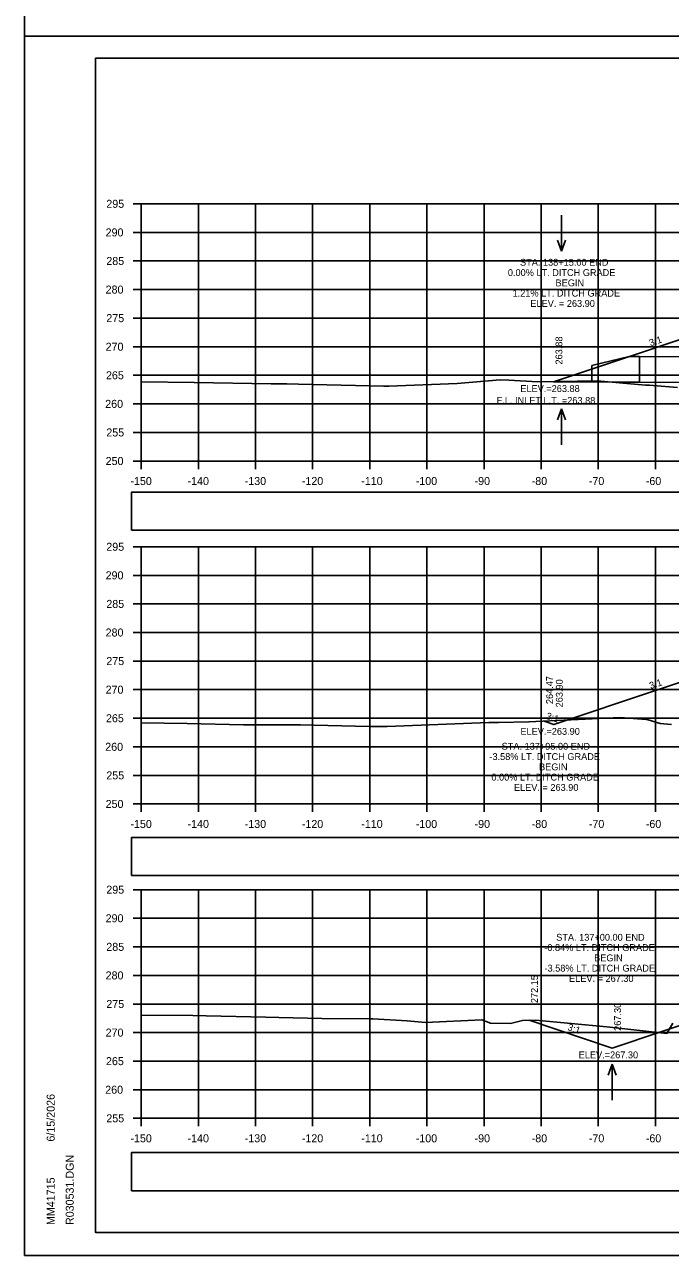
# Model space of a CAD drawing. Extents: x 285 to 4233, y -659 to 3710.
# Drawn here: x 368.9 to 481.9, y 2322.9 to 2538.2 of the extents above; entities that cross this region are included whole.
import ezdxf

# ---------------------------------------------------------------- set-up
doc = ezdxf.new("R2010")
doc.units = 0
for name, color, linetype in [('R_Axis', 7, 'Continuous'), ('R_Axis Annot', 7, 'Continuous'), ('R_Border', 7, 'Continuous'), ('R_Exist Surface', 7, 'Continuous'), ('R_Fin Surface', 7, 'Continuous'), ('R_Grid', 7, 'Continuous'), ('R_No Plot', 7, 'Continuous'), ('R_Proposed Const Limits', 7, 'Continuous'), ('R_Water', 7, 'Continuous'), ('R_Water Annot', 7, 'Continuous'), ('R_Xsect Elev', 7, 'Continuous'), ('R_Xsect Slope', 7, 'Continuous')]:
    doc.layers.add(name, color=color, linetype=linetype)

msp = doc.modelspace()

# ---------------------------------------------------------------- linework, layer by layer
at = {"layer": 'R_Axis'}
for p, q in [((387.88, 2506.87), (389.28, 2506.87)), ((389.28, 2461.87), (389.28, 2506.87)), ((387.88, 2501.87), (389.28, 2501.87)), ((387.88, 2496.87), (389.28, 2496.87)), ((387.88, 2491.87), (389.28, 2491.87)), ((387.88, 2486.87), (389.28, 2486.87)), ((387.88, 2481.87), (389.28, 2481.87)), ((387.88, 2476.87), (389.28, 2476.87)), ((387.88, 2471.87), (389.28, 2471.87)), ((387.88, 2466.87), (389.28, 2466.87)), ((387.88, 2461.87), (389.28, 2461.87)), ((389.28, 2461.87), (689.28, 2461.87)), ((389.28, 2460.47), (389.28, 2461.87)), ((399.28, 2460.47), (399.28, 2461.87)), ((409.28, 2460.47), (409.28, 2461.87)), ((419.28, 2460.47), (419.28, 2461.87)), ((429.28, 2460.47), (429.28, 2461.87)), ((439.28, 2460.47), (439.28, 2461.87)), ((449.28, 2460.47), (449.28, 2461.87)), ((459.28, 2460.47), (459.28, 2461.87)), ((469.28, 2460.47), (469.28, 2461.87)), ((479.28, 2460.47), (479.28, 2461.87)), ((387.88, 2446.87), (389.28, 2446.87)), ((389.28, 2401.87), (389.28, 2446.87)), ((387.88, 2441.87), (389.28, 2441.87)), ((387.88, 2436.87), (389.28, 2436.87)), ((387.88, 2431.87), (389.28, 2431.87)), ((387.88, 2426.87), (389.28, 2426.87)), ((387.88, 2421.87), (389.28, 2421.87)), ((387.88, 2416.87), (389.28, 2416.87)), ((387.88, 2411.87), (389.28, 2411.87)), ((387.88, 2406.87), (389.28, 2406.87)), ((387.88, 2401.87), (389.28, 2401.87)), ((389.28, 2401.87), (689.28, 2401.87)), ((389.28, 2400.47), (389.28, 2401.87)), ((399.28, 2400.47), (399.28, 2401.87)), ((409.28, 2400.47), (409.28, 2401.87)), ((419.28, 2400.47), (419.28, 2401.87)), ((429.28, 2400.47), (429.28, 2401.87)), ((439.28, 2400.47), (439.28, 2401.87)), ((449.28, 2400.47), (449.28, 2401.87)), ((459.28, 2400.47), (459.28, 2401.87)), ((469.28, 2400.47), (469.28, 2401.87)), ((479.28, 2400.47), (479.28, 2401.87)), ((387.88, 2386.87), (389.28, 2386.87)), ((389.28, 2346.87), (389.28, 2386.87)), ((387.88, 2381.87), (389.28, 2381.87)), ((387.88, 2376.87), (389.28, 2376.87)), ((387.88, 2371.87), (389.28, 2371.87)), ((387.88, 2366.87), (389.28, 2366.87)), ((387.88, 2361.87), (389.28, 2361.87)), ((387.88, 2356.87), (389.28, 2356.87)), ((387.88, 2351.87), (389.28, 2351.87)), ((387.88, 2346.87), (389.28, 2346.87)), ((389.28, 2346.87), (689.28, 2346.87)), ((389.28, 2345.47), (389.28, 2346.87)), ((399.28, 2345.47), (399.28, 2346.87)), ((409.28, 2345.47), (409.28, 2346.87)), ((419.28, 2345.47), (419.28, 2346.87)), ((429.28, 2345.47), (429.28, 2346.87)), ((439.28, 2345.47), (439.28, 2346.87)), ((449.28, 2345.47), (449.28, 2346.87)), ((459.28, 2345.47), (459.28, 2346.87)), ((469.28, 2345.47), (469.28, 2346.87)), ((479.28, 2345.47), (479.28, 2346.87))]:
    msp.add_line(p, q, dxfattribs=at)
at = {"layer": 'R_Axis Annot'}
for points in [[(387.56, 2449.75), (514.89, 2449.75), (514.89, 2456.4), (387.56, 2456.4)], [(387.56, 2389.34), (514.89, 2389.34), (514.89, 2395.99), (387.56, 2395.99)], [(387.56, 2334.21), (514.89, 2334.21), (514.89, 2340.86), (387.56, 2340.86)]]:
    msp.add_lwpolyline(points, close=True, dxfattribs=at)
at = {"layer": 'R_Border'}
for p, q in [((381.28, 2532.33), (697.46, 2532.33)), ((381.28, 2326.87), (381.28, 2532.33)), ((381.28, 2326.87), (381.28, 2326.87)), ((697.46, 2326.87), (381.28, 2326.87))]:
    msp.add_line(p, q, dxfattribs=at)
at = {"layer": 'R_Exist Surface'}
for points in [[(389.28, 2475.73), (398.54, 2475.63), (412.01, 2475.35), (414.74, 2475.35), (416.83, 2475.34), (431.72, 2474.99), (432.64, 2474.98), (444.59, 2475.44), (452.1, 2476.08), (453.63, 2476.03), (458.63, 2475.7), (469.07, 2475.89), (477.52, 2475.15), (478.25, 2475.13), (478.87, 2475.06), (483.14, 2474.74)], [(389.28, 2416.04), (397.34, 2415.95), (407.18, 2415.74), (412.83, 2415.74), (417.15, 2415.73), (429.15, 2415.44), (432.3, 2415.43), (450.1, 2416.11), (451.8, 2416.12), (457.09, 2416.21), (473.1, 2416.99), (473.12, 2416.99), (477.65, 2416.67), (477.99, 2416.61), (480.1, 2415.97), (482.08, 2415.76)], [(389.28, 2364.91), (398.29, 2364.86), (400.64, 2364.81), (411.1, 2364.58), (413.37, 2364.53), (420.9, 2364.36), (429.47, 2364.28), (429.84, 2364.28), (435.82, 2363.91), (439.01, 2363.64), (448.92, 2364.11), (450.41, 2363.52), (453.91, 2363.46), (456.02, 2363.99), (458.31, 2364.05), (470.78, 2362.87), (481.26, 2361.7), (482.32, 2363.51)]]:
    msp.add_lwpolyline(points, dxfattribs=at)
at = {"layer": 'R_Fin Surface'}
for points in [[(461.44, 2475.75), (497.28, 2487.7), (517.28, 2491.03), (525.28, 2491.35), (527.28, 2491.39), (551.28, 2491.87), (557.28, 2491.63), (581.28, 2487.63), (620.1, 2474.69)], [(459.8, 2416.34), (461.5, 2415.77), (497.28, 2427.7), (517.28, 2431.03), (525.28, 2431.35), (527.28, 2431.39), (551.28, 2431.87), (557.28, 2431.63), (581.28, 2427.63), (620.1, 2414.69)], [(457.15, 2364.02), (471.7, 2359.17), (497.28, 2367.7), (517.28, 2371.03), (525.28, 2371.35), (527.28, 2371.39), (551.28, 2371.87), (557.28, 2371.63), (581.28, 2367.63), (613.92, 2356.75), (633.26, 2363.2)]]:
    msp.add_lwpolyline(points, dxfattribs=at)
at = {"layer": 'R_Grid'}
for p, q in [((389.28, 2506.87), (689.28, 2506.87)), ((389.28, 2461.87), (389.28, 2506.87)), ((399.28, 2461.87), (399.28, 2506.87)), ((409.28, 2461.87), (409.28, 2506.87)), ((419.28, 2461.87), (419.28, 2506.87)), ((429.28, 2461.87), (429.28, 2506.87)), ((439.28, 2461.87), (439.28, 2506.87)), ((449.28, 2461.87), (449.28, 2506.87)), ((459.28, 2461.87), (459.28, 2506.87)), ((469.28, 2461.87), (469.28, 2506.87)), ((479.28, 2461.87), (479.28, 2506.87)), ((389.28, 2501.87), (689.28, 2501.87)), ((389.28, 2496.87), (689.28, 2496.87)), ((389.28, 2491.87), (689.28, 2491.87)), ((389.28, 2486.87), (689.28, 2486.87)), ((389.28, 2481.87), (689.28, 2481.87)), ((389.28, 2476.87), (689.28, 2476.87)), ((389.28, 2471.87), (689.28, 2471.87)), ((389.28, 2466.87), (689.28, 2466.87)), ((389.28, 2461.87), (689.28, 2461.87)), ((389.28, 2446.87), (689.28, 2446.87)), ((389.28, 2401.87), (389.28, 2446.87)), ((399.28, 2401.87), (399.28, 2446.87)), ((409.28, 2401.87), (409.28, 2446.87)), ((419.28, 2401.87), (419.28, 2446.87)), ((429.28, 2401.87), (429.28, 2446.87)), ((439.28, 2401.87), (439.28, 2446.87)), ((449.28, 2401.87), (449.28, 2446.87)), ((459.28, 2401.87), (459.28, 2446.87)), ((469.28, 2401.87), (469.28, 2446.87)), ((479.28, 2401.87), (479.28, 2446.87)), ((389.28, 2441.87), (689.28, 2441.87)), ((389.28, 2436.87), (689.28, 2436.87)), ((389.28, 2431.87), (689.28, 2431.87)), ((389.28, 2426.87), (689.28, 2426.87)), ((389.28, 2421.87), (689.28, 2421.87)), ((389.28, 2416.87), (689.28, 2416.87)), ((389.28, 2411.87), (689.28, 2411.87)), ((389.28, 2406.87), (689.28, 2406.87)), ((389.28, 2401.87), (689.28, 2401.87)), ((389.28, 2386.87), (689.28, 2386.87)), ((389.28, 2346.87), (389.28, 2386.87)), ((399.28, 2346.87), (399.28, 2386.87)), ((409.28, 2346.87), (409.28, 2386.87)), ((419.28, 2346.87), (419.28, 2386.87)), ((429.28, 2346.87), (429.28, 2386.87)), ((439.28, 2346.87), (439.28, 2386.87)), ((449.28, 2346.87), (449.28, 2386.87)), ((459.28, 2346.87), (459.28, 2386.87)), ((469.28, 2346.87), (469.28, 2386.87)), ((479.28, 2346.87), (479.28, 2386.87)), ((389.28, 2381.87), (689.28, 2381.87)), ((389.28, 2376.87), (689.28, 2376.87)), ((389.28, 2371.87), (689.28, 2371.87)), ((389.28, 2366.87), (689.28, 2366.87)), ((389.28, 2361.87), (689.28, 2361.87)), ((389.28, 2356.87), (689.28, 2356.87)), ((389.28, 2351.87), (689.28, 2351.87)), ((389.28, 2346.87), (689.28, 2346.87))]:
    msp.add_line(p, q, dxfattribs=at)
at = {"layer": 'R_No Plot'}
for p, q in [((368.88, 2536.23), (702.21, 2536.23)), ((368.88, 2536.23), (702.21, 2536.23)), ((368.88, 2322.89), (702.21, 2322.89))]:
    msp.add_line(p, q, dxfattribs=at)
for points in [[(368.87, 2749.56), (702.21, 2749.56), (702.21, 2536.23), (368.87, 2536.23)], [(368.87, 2536.23), (702.21, 2536.23), (702.21, 2322.89), (368.87, 2322.89)], [(615.2, 2532.33), (634.82, 2532.33), (634.82, 2522.45), (650.93, 2522.45), (674.13, 2522.45), (674.25, 2494.29), (697.46, 2494.29), (697.46, 2326.87), (381.28, 2326.87), (381.28, 2532.33)]]:
    msp.add_lwpolyline(points, close=True, dxfattribs=at)
at = {"layer": 'R_Proposed Const Limits'}
for points in [[(461.5, 2475.77), (461.44, 2475.75), (461.5, 2475.77)], [(461.5, 2415.77), (461.44, 2415.75), (461.5, 2415.77)]]:
    msp.add_lwpolyline(points, dxfattribs=at)
at = {"layer": 'R_Water'}
msp.add_line((461.44, 2475.75), (620.09, 2474.7), dxfattribs=at)
for points in [[(476.51, 2480.15), (476.48, 2475.65), (468.14, 2475.7), (468.16, 2478.58), (474.67, 2480.16)], [(476.48, 2475.65), (604.45, 2474.8), (604.48, 2479.3), (476.51, 2480.15)]]:
    msp.add_lwpolyline(points, close=True, dxfattribs=at)
at = {"layer": 'R_Water Annot'}
for p, q in [((462.84, 2504.89), (462.84, 2498.6)), ((462.84, 2498.6), (462.14, 2500.52)), ((462.84, 2498.6), (463.54, 2500.52)), ((462.84, 2471), (462.14, 2469.08)), ((462.84, 2464.72), (462.84, 2471)), ((462.84, 2471), (463.54, 2469.08)), ((471.71, 2356.35), (471.01, 2354.43)), ((471.71, 2350.06), (471.71, 2356.35)), ((471.71, 2356.35), (472.41, 2354.43))]:
    msp.add_line(p, q, dxfattribs=at)

# ---------------------------------------------------------------- texts
at = {"layer": 'R_Axis Annot'}
for s, p in [('295', (383.17, 2506.17)), ('290', (383.05, 2501.17)), ('285', (383.17, 2496.17)), ('280', (383.05, 2491.17)), ('275', (383.17, 2486.17)), ('270', (383.05, 2481.17)), ('265', (383.11, 2476.17)), ('260', (382.98, 2471.17)), ('255', (383.17, 2466.17)), ('250', (383.05, 2461.17)), ('-150', (387.39, 2457.67)), ('-140', (397.39, 2457.67)), ('-130', (407.39, 2457.67)), ('-120', (417.39, 2457.67)), ('-110', (427.79, 2457.67)), ('-100', (437.33, 2457.67)), ('-90', (447.62, 2457.67)), ('-80', (457.62, 2457.67)), ('-70', (467.62, 2457.67)), ('-60', (477.59, 2457.67)), ('295', (383.17, 2446.17)), ('290', (383.05, 2441.17)), ('285', (383.17, 2436.17)), ('280', (383.05, 2431.17)), ('275', (383.17, 2426.17)), ('270', (383.05, 2421.17)), ('265', (383.11, 2416.17)), ('260', (382.98, 2411.17)), ('255', (383.17, 2406.17)), ('250', (383.05, 2401.17)), ('-150', (387.39, 2397.67)), ('-140', (397.39, 2397.67)), ('-130', (407.39, 2397.67)), ('-120', (417.39, 2397.67)), ('-110', (427.79, 2397.67)), ('-100', (437.33, 2397.67)), ('-90', (447.62, 2397.67)), ('-80', (457.62, 2397.67)), ('-70', (467.62, 2397.67)), ('-60', (477.59, 2397.67)), ('295', (383.17, 2386.17)), ('290', (383.05, 2381.17)), ('285', (383.17, 2376.17)), ('280', (383.05, 2371.17)), ('275', (383.17, 2366.17)), ('270', (383.05, 2361.17)), ('265', (383.11, 2356.17)), ('260', (382.98, 2351.17)), ('255', (383.17, 2346.17)), ('-150', (387.39, 2342.67)), ('-140', (397.39, 2342.67)), ('-130', (407.39, 2342.67)), ('-120', (417.39, 2342.67)), ('-110', (427.79, 2342.67)), ('-100', (437.33, 2342.67)), ('-90', (447.62, 2342.67)), ('-80', (457.62, 2342.67)), ('-70', (467.62, 2342.67)), ('-60', (477.59, 2342.67))]:
    msp.add_text(s, height=1.4, dxfattribs=at).set_placement(p)
at = {"layer": 'R_Border'}
for s, p in [('6/15/2026', (374.14, 2342.8)), ('R030531.DGN', (377.47, 2328.2)), ('MM41715', (374.14, 2328.2))]:
    msp.add_text(s, height=1.4, rotation=90, dxfattribs=at).set_placement(p)
at = {"layer": 'R_Water Annot'}
msp.add_text('F.L. INLET L.T. =263.88', height=1.2, dxfattribs=at).set_placement((451.49, 2471.87))
at = {"layer": 'R_Xsect Elev'}
for s, p in [('STA. 138+15.00 END', (455.58, 2496.04)), ('0.00% LT. DITCH GRADE', (453.45, 2494.24)), ('BEGIN', (461.79, 2492.44)), ('1.21% LT. DITCH GRADE', (454.27, 2490.64)), ('ELEV. = 263.90', (457.39, 2488.84)), ('ELEV.=263.88', (455.63, 2473.95)), ('ELEV.=263.90', (455.65, 2413.97)), ('STA. 137+95.00 END', (452.36, 2411.36)), ('-3.58% LT. DITCH GRADE', (450.22, 2409.56)), ('BEGIN', (458.91, 2407.76)), ('0.00% LT. DITCH GRADE', (450.57, 2405.96)), ('ELEV. = 263.90', (454.51, 2404.16)), ('-0.84% LT. DITCH GRADE', (459.82, 2376.14)), ('STA. 137+00.00 END', (461.91, 2377.94)), ('BEGIN', (468.55, 2374.34)), ('-3.58% LT. DITCH GRADE', (459.86, 2372.54)), ('ELEV. = 267.30', (464.16, 2370.74)), ('ELEV.=267.30', (465.85, 2357.37))]:
    msp.add_text(s, height=1.2, dxfattribs=at).set_placement(p)
for s, p in [('263.88', (462.99, 2478.75)), ('264.47', (461.35, 2419.34)), ('263.90', (463.05, 2418.77)), ('272.15', (458.7, 2367.02)), ('267.30', (473.25, 2362.17))]:
    msp.add_text(s, height=1.2, rotation=90, dxfattribs=at).set_placement(p)
at = {"layer": 'R_Xsect Slope'}
for rotation, p in [(18.4349, (478.41, 2481.93)), (18.4349, (478.44, 2421.95)), (341.5651, (460.02, 2416.79)), (341.5651, (463.8, 2362.33))]:
    msp.add_text('3:1', height=1.2, rotation=rotation, dxfattribs=at).set_placement(p)

doc.saveas('drawing.dxf')
